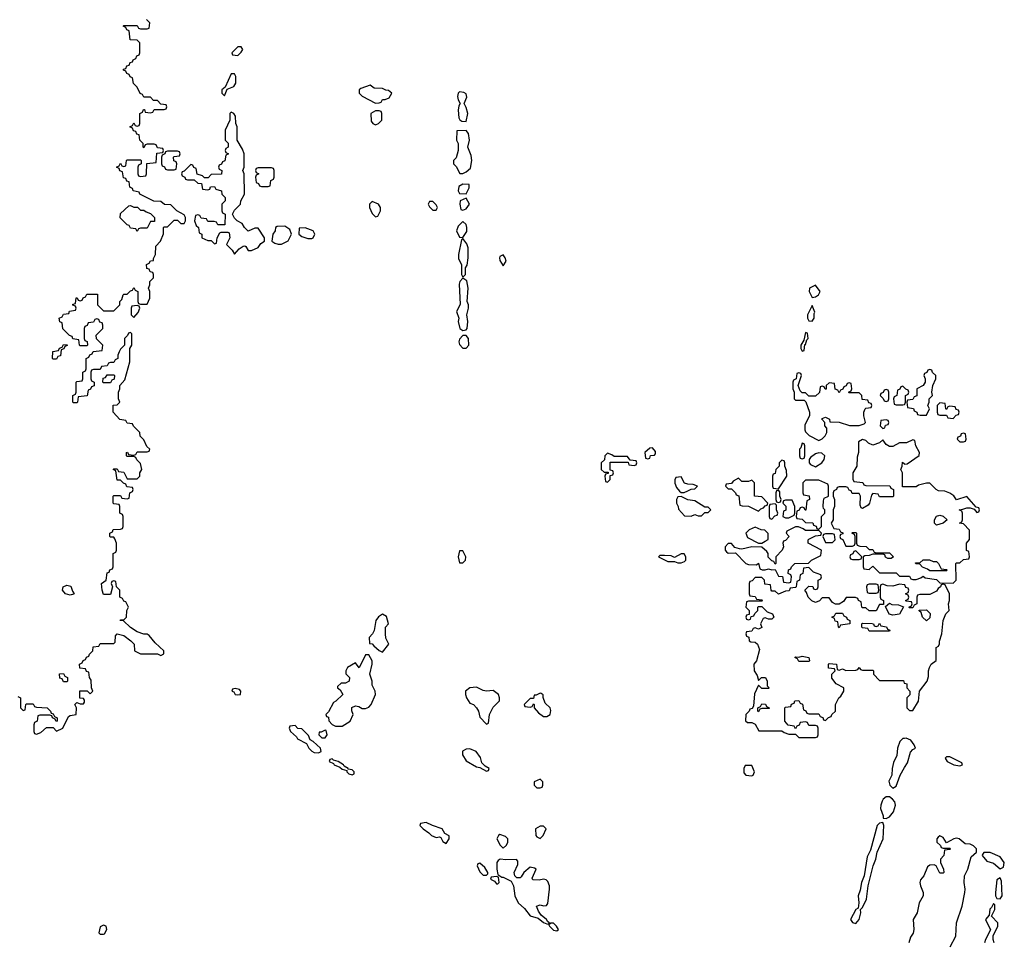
# Model space of a CAD drawing. Header units: inches. Extents: x 2701323 to 2964515, y 494916 to 722124.
# Tile 503 of 656: x 2884730 to 2890594, y 643914 to 649408. Entities that reach past the tile are written whole.
import ezdxf

# ---------------------------------------------------------------- set-up
doc = ezdxf.new("R2010")
doc.units = ezdxf.units.IN
doc.header["$MEASUREMENT"] = 0
doc.layers.add('C8684', color=7, linetype='Continuous')
doc.layers.add('C8694', color=7, linetype='Continuous')

msp = doc.modelspace()

# ---------------------------------------------------------------- linework, layer by layer
at = {"layer": 'C8684', "color": 2, "elevation": 2}
for points in [[(2884718, 645378), (2884734, 645370), (2884734, 645310), (2884750, 645294), (2884762, 645298), (2884766, 645330), (2884770, 645334), (2884810, 645334), (2884818, 645318), (2884830, 645314), (2884894, 645310), (2884914, 645290), (2884918, 645278), (2884930, 645274), (2884938, 645258), (2884954, 645250), (2884954, 645230), (2884948, 645228), (2884942, 645242), (2884926, 645250), (2884922, 645262), (2884910, 645266), (2884850, 645266), (2884838, 645262), (2884834, 645230), (2884818, 645222), (2884814, 645210), (2884814, 645170), (2884818, 645158), (2884830, 645154), (2884856.4, 645163.6), (2884890, 645194), (2884930, 645194), (2884950, 645172), (2884986, 645190), (2885021.2, 645258.8), (2885030, 645264.7), (2885066, 645270), (2885068, 645310), (2885058, 645330), (2885070, 645342), (2885090, 645334), (2885110, 645334), (2885116.4, 645343.6), (2885116.4, 645356.4), (2885110, 645366), (2885088, 645368), (2885089.1, 645410.9), (2885132, 645412), (2885150, 645394), (2885166, 645410), (2885158, 645430), (2885155.3, 645475.3), (2885146, 645490), (2885142, 645522), (2885127.3, 645527.3), (2885122, 645542), (2885087.3, 645547.3), (2885086, 645570), (2885102, 645578), (2885107.3, 645592.7), (2885122, 645598), (2885127.3, 645612.7), (2885142, 645618), (2885146, 645630), (2885166, 645650), (2885167.3, 645672.7), (2885202, 645678), (2885210, 645694), (2885290, 645694), (2885298, 645702), (2885300.4, 645739.6), (2885310, 645751.3), (2885350, 645741), (2885392, 645710), (2885412, 645690), (2885414, 645650), (2885450, 645632), (2885550, 645631.3), (2885570, 645622), (2885588, 645632), (2885588.7, 645650), (2885536.4, 645696.4), (2885500.4, 645740.4), (2885490, 645748), (2885470, 645748.7), (2885430, 645762), (2885389.1, 645789.1), (2885348, 645828), (2885328.7, 645830), (2885330, 645834), (2885350, 645834), (2885366, 645850), (2885368, 645890), (2885378, 645910), (2885362, 645942), (2885350, 645946), (2885342, 645962), (2885326, 645970), (2885326, 646010), (2885306, 646030), (2885302, 646062), (2885290, 646066), (2885278, 646062), (2885274, 646050), (2885282, 646030), (2885270, 645986), (2885230, 645986), (2885222, 646010), (2885218, 646050), (2885246, 646070), (2885250, 646114), (2885262, 646118), (2885267.3, 646132.7), (2885282, 646138), (2885286, 646150), (2885286, 646230), (2885302, 646238), (2885306, 646250), (2885306, 646290), (2885296.4, 646316.4), (2885290, 646326), (2885270, 646326), (2885266, 646330), (2885266, 646350), (2885282, 646358), (2885287.3, 646372.7), (2885330, 646374), (2885342, 646378), (2885346, 646390), (2885346, 646450), (2885342, 646462), (2885326, 646470), (2885326, 646510), (2885322, 646522), (2885290, 646526), (2885286, 646530), (2885286, 646570), (2885290, 646574), (2885330, 646574), (2885338, 646558), (2885370, 646554), (2885382, 646558), (2885386, 646590), (2885402, 646598), (2885406, 646610), (2885402, 646622), (2885367.3, 646627.3), (2885362, 646642), (2885347.3, 646647.3), (2885330, 646666), (2885310, 646666), (2885302, 646722), (2885286, 646730), (2885290, 646734), (2885310, 646734), (2885318, 646718), (2885350, 646714), (2885370, 646674), (2885430, 646674), (2885446, 646690), (2885446, 646710), (2885458, 646730), (2885450, 646766), (2885427.3, 646787.3), (2885422, 646802), (2885410, 646806), (2885370, 646806), (2885366, 646810), (2885366, 646830), (2885372.7, 646832.7), (2885378, 646818), (2885410, 646814), (2885422, 646818), (2885430, 646834), (2885490, 646834), (2885502, 646838), (2885506, 646850), (2885487.3, 646867.3), (2885470, 646906), (2885448, 646928), (2885446, 646950), (2885407.3, 646987.3), (2885402, 647002), (2885370, 647006), (2885362, 647022), (2885327.3, 647027.3), (2885286, 647070), (2885287.3, 647112.7), (2885310, 647114), (2885326, 647130), (2885318, 647150), (2885318, 647190), (2885326, 647210), (2885326, 647230), (2885356.4, 647263.6), (2885386, 647370), (2885386, 647450), (2885398, 647470), (2885398, 647538), (2885390, 647546), (2885378, 647542), (2885372.7, 647527.3), (2885354, 647510), (2885354, 647470), (2885330, 647446), (2885322, 647430), (2885314, 647410), (2885314, 647390), (2885298, 647382), (2885290, 647366), (2885270, 647366), (2885258, 647362), (2885250, 647346), (2885218, 647342), (2885210, 647326), (2885170, 647326), (2885158, 647322), (2885154, 647310), (2885154, 647270), (2885158, 647258), (2885174, 647250), (2885172.7, 647227.3), (2885158, 647222), (2885152.7, 647207.3), (2885138, 647202), (2885132.7, 647167.3), (2885078, 647162), (2885074, 647130), (2885070, 647126), (2885050, 647126), (2885046, 647130), (2885046, 647170), (2885062, 647178), (2885066, 647190), (2885066, 647250), (2885070, 647254), (2885102, 647258), (2885106, 647270), (2885106, 647310), (2885122, 647318), (2885126, 647330), (2885126, 647390), (2885142, 647398), (2885147.3, 647412.7), (2885162, 647418), (2885167.3, 647432.7), (2885222, 647438), (2885226, 647470), (2885188.4, 647508.4), (2885186, 647530), (2885226, 647570), (2885226, 647590), (2885222, 647602), (2885207.3, 647607.3), (2885202, 647622), (2885190, 647626), (2885178, 647622), (2885170, 647606), (2885138, 647602), (2885132.7, 647587.3), (2885118, 647582), (2885114, 647570), (2885114, 647510), (2885118, 647498), (2885132.7, 647492.7), (2885134, 647470), (2885130, 647466), (2885090, 647466), (2885086, 647470), (2885082, 647502), (2885047.3, 647507.3), (2885042, 647522), (2885027.3, 647527.3), (2884987.3, 647567.3), (2884982, 647602), (2884968.4, 647608.4), (2884966, 647630), (2884982, 647638), (2884990, 647654), (2885022, 647658), (2885027.3, 647672.7), (2885062, 647678), (2885066, 647690), (2885062, 647702), (2885047.3, 647707.3), (2885046, 647714), (2885062, 647718), (2885067.3, 647752.7), (2885072.7, 647752.7), (2885078, 647738), (2885090, 647734), (2885102, 647738), (2885107.3, 647752.7), (2885122, 647758), (2885130, 647774), (2885194, 647774), (2885194, 647710), (2885230, 647674), (2885290, 647674), (2885326, 647710), (2885326, 647730), (2885338, 647742), (2885346, 647770), (2885350, 647774), (2885370, 647774), (2885390, 647794), (2885402, 647798), (2885410, 647814), (2885418, 647798), (2885434, 647790), (2885434, 647730), (2885438, 647718), (2885450, 647714), (2885490, 647714), (2885506, 647750), (2885506, 647790), (2885498, 647810), (2885506, 647830), (2885506, 647850), (2885526, 647870), (2885526, 647890), (2885522, 647902), (2885507.3, 647907.3), (2885502, 647922), (2885487.3, 647927.3), (2885486, 647950), (2885502, 647958), (2885508.4, 647971.6), (2885526, 647974), (2885526, 647986), (2885538, 648010), (2885540.4, 648059.6), (2885568, 648090), (2885587.3, 648132.7), (2885586, 648170), (2885590, 648174), (2885610, 648174), (2885650, 648214), (2885670, 648214), (2885690, 648194), (2885710, 648194), (2885718, 648210), (2885718, 648230), (2885710, 648246), (2885666, 648270), (2885630, 648306), (2885592.7, 648307.3), (2885570, 648326), (2885528.4, 648328.4), (2885446, 648370), (2885442, 648382), (2885406, 648390), (2885402, 648402), (2885386, 648410), (2885382, 648442), (2885367.3, 648447.3), (2885362, 648462), (2885347.3, 648467.3), (2885342, 648502), (2885327.3, 648507.3), (2885322, 648522), (2885306, 648530), (2885322, 648538), (2885330, 648554), (2885338, 648538), (2885350, 648534), (2885362, 648538), (2885366, 648570), (2885370, 648574), (2885450, 648574), (2885454, 648570), (2885454, 648550), (2885438, 648542), (2885434, 648530), (2885434, 648490), (2885438, 648478), (2885450, 648474), (2885482, 648478), (2885486, 648490), (2885487.3, 648552.7), (2885542, 648558), (2885547.3, 648612.7), (2885582, 648618), (2885586, 648630), (2885582, 648642), (2885550, 648646), (2885542, 648662), (2885530, 648666), (2885490, 648666), (2885478, 648662), (2885470, 648646), (2885466, 648650), (2885466, 648670), (2885446, 648690), (2885442, 648722), (2885427.3, 648727.3), (2885422, 648742), (2885407.3, 648747.3), (2885402, 648762), (2885386, 648770), (2885402, 648778), (2885410, 648794), (2885418, 648778), (2885430, 648774), (2885442, 648778), (2885446, 648790), (2885446, 648850), (2885462, 648858), (2885467.3, 648872.7), (2885472.7, 648872.7), (2885478, 648858), (2885510, 648854), (2885522, 648858), (2885530, 648874), (2885590, 648874), (2885602, 648878), (2885606, 648890), (2885602, 648902), (2885570, 648906), (2885550, 648926), (2885527.3, 648927.3), (2885510, 648946), (2885470, 648946), (2885462, 648962), (2885448.4, 648968.4), (2885430, 649006), (2885407.3, 649027.3), (2885402, 649062), (2885387.3, 649067.3), (2885382, 649082), (2885367.3, 649087.3), (2885362, 649102), (2885347.3, 649107.3), (2885347.3, 649112.7), (2885362, 649118), (2885367.3, 649132.7), (2885382, 649138), (2885387.3, 649152.7), (2885402, 649158), (2885406, 649170), (2885422, 649178), (2885427.3, 649192.7), (2885442, 649198), (2885446, 649210), (2885446, 649270), (2885430, 649286), (2885387.3, 649287.3), (2885382, 649342), (2885367.3, 649347.3), (2885362, 649362), (2885346, 649370), (2885350, 649374), (2885430, 649374), (2885438, 649358), (2885450, 649354), (2885490, 649354), (2885502, 649358), (2885506, 649390), (2885486, 649410)], [(2890000, 647215.2), (2889990, 647226), (2889978, 647222), (2889972.7, 647207.3), (2889958, 647202), (2889954, 647170), (2889938, 647162), (2889934, 647150), (2889938, 647118), (2889950, 647114), (2889990, 647114), (2890000, 647117.3)], [(2890000, 646888.6), (2889970, 646888), (2889930, 646866), (2889910, 646866), (2889890, 646878), (2889870, 646906), (2889851.6, 646888.4), (2889810, 646874), (2889786, 646886), (2889770, 646902), (2889750, 646908.7), (2889724.7, 646895.3), (2889724.7, 646830), (2889716.9, 646803.1), (2889716, 646750), (2889692, 646710), (2889692.7, 646672.7), (2889698, 646658), (2889751.6, 646651.6), (2889758, 646638), (2889770, 646634), (2889911.6, 646631.6), (2889918, 646618), (2889934, 646610), (2889934, 646570), (2889930, 646566), (2889850, 646566), (2889842, 646582), (2889810, 646586), (2889803.6, 646576.4), (2889791.6, 646528.4), (2889783.6, 646516.4), (2889750, 646498), (2889742, 646502), (2889736.4, 646516.4), (2889738, 646570), (2889730, 646586), (2889687.3, 646587.3), (2889682, 646602), (2889670, 646606), (2889662, 646622), (2889650, 646626), (2889610, 646626), (2889598, 646622), (2889594, 646610), (2889578, 646602), (2889574, 646590), (2889574, 646570), (2889582, 646550), (2889582, 646510), (2889574, 646490), (2889574, 646430), (2889562, 646410), (2889578, 646378), (2889610, 646374), (2889618, 646358), (2889632.7, 646352.7), (2889632.7, 646347.3), (2889618, 646342), (2889614, 646330), (2889618, 646318), (2889632.7, 646312.7), (2889650, 646274), (2889690, 646274), (2889702, 646278), (2889706, 646290), (2889706, 646330), (2889702, 646342), (2889686, 646350), (2889690, 646354), (2889710, 646354), (2889714, 646350), (2889714, 646290), (2889718, 646278), (2889732.7, 646272.7), (2889771.2, 646271.1), (2889790, 646254), (2889810, 646254), (2889818, 646238), (2889830, 646234), (2889910, 646234), (2889934, 646210), (2889919.6, 646200.4), (2889900.4, 646200.4), (2889887.3, 646207.3), (2889882, 646222), (2889870, 646226), (2889810, 646226), (2889790, 646218), (2889763.6, 646216.4), (2889754, 646210), (2889754, 646150), (2889758, 646138), (2889790, 646134), (2889810, 646154), (2889850, 646114), (2889950, 646114), (2889970, 646094), (2890000, 646094)], [(2890000, 646627.1), (2889987.3, 646627.3), (2889988, 646710), (2889978, 646730), (2889986, 646750), (2889987.3, 646772.7), (2890000, 646763.5)], [(2890000, 646042.3), (2889970, 646046), (2889930, 646035.3), (2889896.4, 646036.4), (2889870, 646046), (2889858, 646042), (2889854, 646030), (2889854, 645970), (2889858, 645958), (2889874, 645950), (2889874, 645926), (2889850, 645926), (2889831.6, 645888.4), (2889790, 645888), (2889770, 645906), (2889750, 645906), (2889746, 645910), (2889742, 645942), (2889726, 645950), (2889722, 645962), (2889707.3, 645967.3), (2889652.7, 645967.3), (2889636.9, 645943.1), (2889610, 645928), (2889588.4, 645928.4), (2889570, 645938), (2889550, 645966), (2889510, 645966), (2889492.7, 645947.3), (2889470, 645938), (2889447.3, 645947.3), (2889426, 645970), (2889416.4, 645996.4), (2889406, 646010), (2889430, 646034), (2889452.7, 646032.7), (2889458, 646018), (2889470, 646014), (2889482, 646018), (2889486, 646030), (2889486, 646070), (2889502, 646078), (2889506, 646090), (2889502, 646102), (2889458, 646118), (2889430, 646146), (2889398, 646142), (2889394, 646110), (2889378, 646102), (2889374, 646070), (2889358, 646062), (2889354, 646030), (2889350, 646026), (2889318, 646022), (2889312.7, 646007.3), (2889290, 646006), (2889250, 645988), (2889230, 646006), (2889210, 646006), (2889206, 646010), (2889202, 646042), (2889167.3, 646047.3), (2889166, 646070), (2889150, 646086), (2889110, 646086), (2889092.7, 646067.3), (2889078, 646062), (2889074, 646050), (2889074, 645990), (2889078, 645978), (2889110, 645974), (2889118, 645958), (2889150, 645954), (2889154, 645950), (2889150, 645946), (2889070, 645946), (2889058, 645942), (2889054, 645910), (2889074, 645890), (2889074, 645866), (2889058, 645862), (2889054, 645850), (2889058, 645838), (2889070, 645834), (2889082, 645838), (2889086, 645854), (2889102, 645858), (2889107.3, 645872.7), (2889126, 645890), (2889126, 645910), (2889130, 645914), (2889150, 645914), (2889182, 645882), (2889214, 645870), (2889222, 645850), (2889210, 645838), (2889190, 645838), (2889170, 645846), (2889158, 645842), (2889142, 645810), (2889150, 645788), (2889130, 645778), (2889110, 645786), (2889098, 645782), (2889090, 645766), (2889058, 645762), (2889054, 645750), (2889058, 645738), (2889072, 645732), (2889074, 645710), (2889083.6, 645703.6), (2889110, 645701), (2889124.7, 645690), (2889136.9, 645656.9), (2889118, 645590), (2889102, 645570), (2889104.7, 645530), (2889122, 645502), (2889130, 645474), (2889148.4, 645491.6), (2889171.3, 645491.3), (2889182, 645470), (2889182, 645442), (2889194, 645430), (2889190, 645426), (2889150, 645426), (2889130, 645446), (2889106, 645394), (2889099.6, 645320.4), (2889092.7, 645307.3), (2889078, 645302), (2889074, 645290), (2889054, 645270), (2889052.7, 645232.7), (2889063.6, 645223.6), (2889090, 645222), (2889110, 645214), (2889132.7, 645172.7), (2889270, 645174), (2889283.6, 645163.6), (2889310, 645154), (2889350, 645154), (2889370, 645134), (2889470, 645134), (2889482, 645138), (2889486, 645150), (2889486, 645190), (2889482, 645202), (2889470, 645206), (2889430, 645206), (2889422, 645222), (2889410, 645226), (2889378, 645222), (2889372.7, 645207.3), (2889358, 645202), (2889350, 645186), (2889342, 645202), (2889307.3, 645207.3), (2889286, 645230), (2889286, 645310), (2889290, 645314), (2889322, 645318), (2889327.3, 645332.7), (2889342, 645338), (2889347.3, 645352.7), (2889370, 645354), (2889378, 645338), (2889392.7, 645332.7), (2889398, 645298), (2889412.7, 645292.7), (2889418, 645278), (2889430, 645274), (2889490, 645274), (2889498, 645258), (2889512.7, 645252.7), (2889518, 645238), (2889530, 645234), (2889547.3, 645252.7), (2889562, 645258), (2889566, 645270), (2889588, 645290), (2889588.8, 645331.1), (2889608, 645370), (2889620.4, 645379.6), (2889638, 645410), (2889638, 645430), (2889593.6, 645453.6), (2889567.3, 645487.3), (2889566, 645510), (2889586, 645530), (2889582, 645542), (2889547.3, 645547.3), (2889546, 645570), (2889550, 645574), (2889594, 645570), (2889598, 645538), (2889610, 645534), (2889630, 645542), (2889650, 645532), (2889710, 645534), (2889722, 645538), (2889730, 645551.3), (2889738, 645538), (2889750, 645534), (2889810, 645534), (2889814, 645530), (2889814, 645510), (2889850, 645474), (2889992.7, 645472.7), (2889998, 645458), (2890000, 645457.3)], [(2890000, 645128.3), (2889990, 645128), (2889971, 645109), (2889958.8, 645070), (2889953.4, 645026.6), (2889934.4, 644985.6), (2889926, 644950), (2889924.7, 644910), (2889906.4, 644873.6), (2889911.3, 644850), (2889930, 644831.3), (2889950, 644844.7), (2889974, 644910), (2890000, 644954.9)]]:
    msp.add_lwpolyline(points, dxfattribs=at)
for points in [[(2886050, 649246), (2886030, 649246), (2885994, 649210), (2885998, 649198), (2886030, 649194), (2886050, 649214), (2886058, 649230)], [(2886010, 649086), (2885990, 649086), (2885954, 649006), (2885934, 648990), (2885934, 648970), (2885950, 648954), (2885966, 648994), (2886006, 649010), (2886018, 649030), (2886018, 649070)], [(2886818, 649018), (2886761, 648999), (2886752, 648990), (2886752, 648970), (2886770, 648952), (2886850, 648912), (2886870, 648914), (2886882, 648918), (2886890, 648932), (2886907.3, 648932.7), (2886930, 648942), (2886946, 648970), (2886927.3, 648987.3), (2886910, 648988), (2886890, 648998), (2886840.4, 649000.4)], [(2887350, 648978), (2887342, 648970), (2887338, 648950), (2887342, 648930), (2887354, 648910), (2887345.4, 648894.6), (2887341, 648870), (2887344.7, 648824.7), (2887351.6, 648811.6), (2887363.6, 648803.6), (2887390, 648802), (2887399, 648850), (2887390, 648886), (2887378, 648910), (2887392.9, 648947.1), (2887390, 648966), (2887374.6, 648974.6)], [(2885990, 648858), (2885982, 648850), (2885982, 648810), (2885954, 648750), (2885954, 648690), (2885972, 648672), (2885971.6, 648648.4), (2885958, 648642), (2885954, 648630), (2885958, 648618), (2885974, 648610), (2885958, 648602), (2885952.7, 648567.3), (2885938, 648562), (2885932.7, 648547.3), (2885918, 648542), (2885914, 648530), (2885918, 648518), (2885934, 648510), (2885932.7, 648487.3), (2885870, 648486), (2885852.7, 648467.3), (2885830, 648466), (2885818, 648478), (2885787.3, 648487.3), (2885782, 648522), (2885767.3, 648527.3), (2885762, 648542), (2885750, 648546), (2885710, 648506), (2885698, 648502), (2885694, 648490), (2885698, 648478), (2885714, 648470), (2885718, 648458), (2885730, 648454), (2885770, 648454), (2885790, 648434), (2885812.7, 648432.7), (2885818, 648398), (2885850, 648394), (2885862, 648398), (2885867.3, 648412.7), (2885890, 648414), (2885898, 648398), (2885932, 648390), (2885934, 648370), (2885954, 648350), (2885954, 648330), (2885934, 648310), (2885934, 648270), (2885938, 648258), (2885954, 648250), (2885952.7, 648187.3), (2885910, 648186), (2885902, 648202), (2885887.3, 648207.3), (2885850, 648206), (2885842, 648222), (2885810, 648226), (2885802, 648242), (2885790, 648246), (2885778, 648242), (2885772, 648210), (2885782, 648182), (2885794, 648170), (2885798, 648138), (2885814, 648130), (2885814, 648110), (2885850, 648094), (2885870, 648094), (2885890, 648074), (2885902, 648078), (2885906, 648110), (2885922, 648138), (2885930, 648142), (2885970, 648142), (2885978, 648138), (2885982, 648110), (2885962, 648070), (2885996, 648036), (2886010, 648012), (2886036.4, 648043.6), (2886060.4, 648059.6), (2886070, 648062), (2886076.9, 648056.9), (2886090, 648034), (2886110, 648034), (2886150, 648052), (2886165.6, 648074.4), (2886188, 648090), (2886188, 648110), (2886150, 648166), (2886130, 648166), (2886090, 648148), (2886068, 648170), (2886055.3, 648195.3), (2886026, 648210), (2886010, 648226), (2885998, 648250), (2886010, 648274), (2886046, 648310), (2886048, 648330), (2886068, 648370), (2886066, 648490), (2886058, 648510), (2886066, 648530), (2886066, 648610), (2886056.4, 648636.4), (2886026, 648690), (2886026, 648770), (2886018, 648790), (2886014.6, 648834.6), (2886006, 648850)], [(2886870, 648866), (2886850, 648866), (2886822, 648850), (2886823.6, 648803.6), (2886834, 648790), (2886850, 648782), (2886866, 648790), (2886886, 648810), (2886886, 648850), (2886882, 648862)], [(2887388.4, 648748.4), (2887334, 648746), (2887331.6, 648691.6), (2887342, 648670), (2887342, 648630), (2887330, 648586), (2887314, 648570), (2887314, 648550), (2887330, 648534), (2887352, 648492), (2887370, 648491.3), (2887390, 648502), (2887415.5, 648524.5), (2887422.7, 648570), (2887418.6, 648598.6), (2887398, 648650), (2887408.7, 648690), (2887402, 648730)], [(2885670, 648626), (2885610, 648626), (2885598, 648622), (2885594, 648610), (2885578, 648602), (2885574, 648590), (2885574, 648550), (2885578, 648538), (2885592.7, 648532.7), (2885598, 648518), (2885610, 648514), (2885650, 648514), (2885662, 648518), (2885666, 648550), (2885662, 648562), (2885647.3, 648567.3), (2885646, 648590), (2885650, 648594), (2885682, 648598), (2885686, 648610), (2885682, 648622)], [(2886230, 648526), (2886150, 648526), (2886138, 648522), (2886134, 648510), (2886138, 648498), (2886154, 648490), (2886138, 648482), (2886134, 648470), (2886138, 648438), (2886152.7, 648432.7), (2886158, 648418), (2886170, 648414), (2886210, 648414), (2886222, 648418), (2886226, 648450), (2886242, 648458), (2886246, 648470), (2886246, 648510), (2886242, 648522)], [(2887370, 648428), (2887344.7, 648415.3), (2887342, 648390), (2887350, 648374), (2887390, 648372), (2887407.3, 648407.3), (2887406, 648426)], [(2886830, 648326), (2886814, 648310), (2886814, 648290), (2886830, 648254), (2886850, 648234), (2886862, 648238), (2886878, 648270), (2886878, 648290), (2886866, 648310)], [(2887190, 648326), (2887170, 648326), (2887162, 648310), (2887170, 648294), (2887190, 648274), (2887210, 648274), (2887218, 648290), (2887210, 648306)], [(2887390, 648346), (2887354, 648330), (2887352, 648310), (2887358, 648278), (2887370, 648274), (2887390, 648282), (2887408, 648310)], [(2885450, 648274), (2885470, 648274), (2885483.6, 648263.6), (2885510, 648254), (2885532, 648230), (2885532.7, 648207.3), (2885510, 648206), (2885490, 648166), (2885450, 648166), (2885438, 648162), (2885430, 648146), (2885422, 648162), (2885390, 648166), (2885382, 648182), (2885370, 648186), (2885328.4, 648228.4), (2885330, 648254), (2885380.4, 648299.6), (2885390, 648302), (2885410, 648292), (2885431.6, 648291.6)], [(2886310, 648178), (2886263.6, 648176.4), (2886254, 648170), (2886252, 648150), (2886238, 648130), (2886232, 648090), (2886250, 648078), (2886270, 648072), (2886290, 648072), (2886310, 648082), (2886328.4, 648091.6), (2886348, 648130), (2886338, 648158)], [(2886430, 648168), (2886394, 648166), (2886392, 648130), (2886410, 648118), (2886445.4, 648105.4), (2886470, 648104.7), (2886478, 648110), (2886488, 648130), (2886478, 648150)], [(2887370, 648206), (2887340.7, 648179.3), (2887331.3, 648150), (2887350, 648114), (2887370, 648112), (2887392.5, 648147.5), (2887394, 648170), (2887388.7, 648188.7)], [(2887370, 648106), (2887362, 648098), (2887342.8, 648010), (2887344, 647984), (2887362, 647950), (2887362, 647890), (2887370, 647874), (2887386, 647890), (2887386, 647930), (2887394.6, 647945.4), (2887401.2, 647990), (2887401.2, 648050), (2887392.9, 648072.9)], [(2887610, 648008), (2887590, 647998), (2887586.8, 647990), (2887590, 647974), (2887610, 647942), (2887628, 647970), (2887622, 647990)], [(2887370, 647868), (2887351.2, 647848.9), (2887346.4, 647833.6), (2887352.7, 647712.7), (2887332, 647670), (2887344.7, 647630), (2887341, 647610), (2887352, 647570), (2887370, 647558), (2887390, 647562), (2887395.3, 647570), (2887399, 647610), (2887394, 647650), (2887402, 647690), (2887402, 647710), (2887395.3, 647730), (2887401.2, 647810), (2887393.2, 647853.2)], [(2889470, 647828), (2889434, 647810), (2889432, 647790), (2889450, 647754), (2889470, 647758), (2889488, 647770), (2889498, 647790)], [(2885430, 647706), (2885398, 647702), (2885394, 647690), (2885394, 647650), (2885410, 647634), (2885436.4, 647663.6), (2885446, 647690), (2885442, 647702)], [(2889450, 647706), (2889422, 647650), (2889422, 647630), (2889430, 647614), (2889450, 647612), (2889462, 647630), (2889462, 647658), (2889466, 647666)], [(2887390, 647528), (2887370, 647528), (2887350, 647506), (2887346, 647490), (2887350, 647474), (2887370, 647451.3), (2887390, 647451.3), (2887404, 647470), (2887402, 647510)], [(2889410, 647546), (2889399.6, 647500.4), (2889382, 647470), (2889382, 647450), (2889390, 647434), (2889402, 647438), (2889406, 647474), (2889410, 647474), (2889418, 647502), (2889426, 647510), (2889422, 647542)], [(2884930, 647386), (2884926, 647390), (2884927.3, 647432.7), (2884962, 647438), (2884967.3, 647452.7), (2884982, 647458), (2884990, 647474), (2885012.7, 647472.7), (2885012.7, 647467.3), (2884998, 647462), (2884992.7, 647447.3), (2884978, 647442), (2884972.7, 647407.3), (2884958, 647402), (2884950, 647386)], [(2885230, 647246), (2885226, 647250), (2885227.3, 647272.7), (2885242, 647278), (2885250, 647294), (2885290, 647294), (2885294, 647290), (2885292.7, 647267.3), (2885278, 647262), (2885270, 647246)], [(2889370, 647306), (2889358, 647302), (2889354, 647270), (2889338, 647262), (2889334, 647250), (2889334, 647210), (2889342, 647190), (2889342, 647150), (2889350, 647142), (2889402, 647142), (2889412, 647132), (2889434, 647070), (2889434, 647050), (2889405.4, 646994.6), (2889405.4, 646965.4), (2889410, 646954), (2889431.6, 646931.6), (2889490, 646902), (2889510, 646912), (2889528, 646930), (2889538, 646950), (2889536.4, 646976.4), (2889526, 646990), (2889526, 647010), (2889508, 647030), (2889510, 647034), (2889530, 647042), (2889552, 647030), (2889554, 647014), (2889610, 647010.8), (2889671.2, 646991.1), (2889730, 646991.3), (2889759, 647001), (2889768, 647010), (2889758, 647050), (2889758, 647070), (2889766, 647090), (2889770, 647094), (2889802, 647098), (2889806, 647110), (2889802, 647122), (2889787.3, 647127.3), (2889782, 647142), (2889747.3, 647147.3), (2889746, 647170), (2889730, 647186), (2889670, 647186), (2889666, 647190), (2889682, 647198), (2889686, 647210), (2889682, 647242), (2889670, 647246), (2889658, 647242), (2889652.7, 647227.3), (2889638, 647222), (2889632.7, 647207.3), (2889618, 647202), (2889610, 647186), (2889602, 647202), (2889587.3, 647207.3), (2889582, 647242), (2889550, 647246), (2889534, 647230), (2889532.7, 647207.3), (2889527.3, 647207.3), (2889522, 647222), (2889510, 647226), (2889498, 647222), (2889492.7, 647187.3), (2889470, 647166), (2889430, 647166), (2889410, 647186), (2889390, 647186), (2889378, 647198), (2889366, 647230), (2889386, 647290), (2889382, 647302)], [(2889890, 647206), (2889878, 647202), (2889872.7, 647187.3), (2889858, 647182), (2889854, 647170), (2889872.7, 647152.7), (2889878, 647138), (2889890, 647134), (2889902, 647138), (2889906, 647150), (2889906, 647190), (2889902, 647202)], [(2889890, 647026), (2889858, 647022), (2889854, 646990), (2889870, 646974), (2889882, 646978), (2889887.3, 646992.7), (2889902, 646998), (2889906, 647010), (2889902, 647022)], [(2888498, 646858), (2888483.6, 646856.4), (2888454, 646830), (2888458, 646798), (2888470, 646794), (2888482, 646798), (2888487.3, 646812.7), (2888510, 646814), (2888516.4, 646823.6), (2888516.4, 646836.4)], [(2889390, 646886), (2889382, 646858), (2889374, 646850), (2889374, 646810), (2889378, 646798), (2889390, 646794), (2889402, 646798), (2889406, 646810), (2889406, 646870), (2889402, 646882)], [(2888230, 646826), (2888214, 646810), (2888212.7, 646787.3), (2888194, 646770), (2888194, 646730), (2888210, 646714), (2888234, 646714), (2888234, 646706), (2888218, 646702), (2888214, 646690), (2888218, 646658), (2888230, 646654), (2888246, 646670), (2888246, 646694), (2888262, 646698), (2888266, 646710), (2888262, 646722), (2888246, 646726), (2888247.3, 646772.7), (2888354, 646774), (2888358, 646758), (2888390, 646754), (2888402, 646758), (2888406, 646770), (2888402, 646782), (2888366, 646786), (2888350, 646806), (2888270, 646806), (2888256.4, 646816.4)], [(2889490, 646828), (2889470, 646822), (2889439.6, 646800.4), (2889432, 646790), (2889432, 646770), (2889439.6, 646759.6), (2889470, 646746), (2889508, 646770), (2889522, 646790), (2889526, 646810), (2889507.3, 646827.3)], [(2889270, 646786), (2889254, 646770), (2889254, 646750), (2889234, 646730), (2889230, 646706), (2889218, 646702), (2889214, 646690), (2889214, 646630), (2889218, 646618), (2889250, 646614), (2889298, 646690), (2889296.4, 646723.6), (2889286, 646750), (2889286, 646770), (2889282, 646782)], [(2888670, 646686), (2888638, 646682), (2888632.7, 646667.3), (2888632.7, 646647.3), (2888642, 646622), (2888659.6, 646599.6), (2888670, 646592), (2888687.3, 646592.7), (2888710, 646602), (2888728.4, 646611.6), (2888750, 646614), (2888766, 646630), (2888740.4, 646640.4), (2888710, 646642), (2888690, 646648.7)], [(2889010, 646678), (2888979.6, 646660.4), (2888970, 646646), (2888938, 646642), (2888934, 646630), (2888950, 646614), (2888970, 646614), (2888994, 646590), (2888998, 646578), (2889012.7, 646572.7), (2889018, 646518), (2889032.7, 646512.7), (2889070, 646512), (2889130, 646482), (2889144.7, 646495.3), (2889159, 646501), (2889170, 646514), (2889182, 646518), (2889186, 646530), (2889150, 646566), (2889106, 646570), (2889106, 646650), (2889090, 646666), (2889070, 646658), (2889030, 646658)], [(2889490, 646666), (2889410, 646666), (2889394, 646650), (2889394, 646590), (2889398, 646578), (2889432.7, 646572.7), (2889434, 646550), (2889418, 646542), (2889412.7, 646487.3), (2889407.3, 646487.3), (2889402, 646502), (2889390, 646506), (2889378, 646502), (2889372.7, 646487.3), (2889358, 646482), (2889354, 646450), (2889358, 646438), (2889390, 646434), (2889410, 646414), (2889452.7, 646412.7), (2889458, 646398), (2889472.7, 646392.7), (2889478, 646378), (2889490, 646374), (2889506, 646390), (2889506, 646450), (2889526, 646470), (2889526, 646490), (2889518, 646498), (2889515.3, 646510), (2889516.4, 646543.6), (2889522, 646558), (2889546, 646570), (2889546, 646630), (2889542, 646642)], [(2888670, 646568), (2888650, 646566), (2888642, 646550), (2888642, 646530), (2888652, 646510), (2888652.7, 646492.7), (2888690, 646454), (2888730, 646452), (2888750, 646462), (2888770, 646454), (2888790, 646454), (2888810, 646474), (2888830, 646474), (2888846, 646490), (2888830, 646506), (2888810, 646506), (2888750, 646542), (2888708.4, 646548.4)], [(2889250, 646606), (2889238, 646602), (2889234, 646590), (2889234, 646550), (2889238, 646538), (2889250, 646534), (2889262, 646538), (2889266, 646550), (2889258, 646570), (2889256.4, 646596.4)], [(2889230, 646526), (2889198, 646522), (2889194, 646510), (2889194, 646450), (2889198, 646438), (2889210, 646434), (2889227.3, 646452.7), (2889242, 646458), (2889246, 646470), (2889238, 646490), (2889238, 646518)], [(2889330, 646546), (2889290, 646546), (2889278, 646542), (2889274, 646530), (2889292, 646512), (2889292, 646488), (2889278, 646482), (2889274, 646450), (2889290, 646442), (2889310, 646442), (2889342, 646458), (2889346, 646470), (2889346, 646510)], [(2889350, 646388), (2889298, 646362), (2889294, 646350), (2889312, 646330), (2889290, 646306), (2889278, 646302), (2889274, 646290), (2889278, 646270), (2889271.2, 646248.9), (2889234, 646210), (2889234, 646170), (2889230, 646166), (2889222, 646182), (2889210, 646186), (2889188.4, 646208.4), (2889188, 646230), (2889180.4, 646240.4), (2889150, 646268), (2889090, 646269), (2889030, 646255.3), (2889016.4, 646256.4), (2888990, 646266), (2888970, 646288), (2888950, 646288), (2888932, 646270), (2888932, 646250), (2888939.6, 646239.6), (2888950, 646232), (2888992.7, 646232.7), (2889054, 646170), (2889070, 646164.7), (2889118, 646162), (2889131, 646171), (2889138, 646138), (2889152.7, 646132.7), (2889170, 646132), (2889190, 646138), (2889210, 646132), (2889230, 646134), (2889250, 646094), (2889272.7, 646092.7), (2889278, 646058), (2889310, 646054), (2889322, 646058), (2889326, 646090), (2889322, 646102), (2889306, 646110), (2889308.4, 646131.6), (2889322, 646138), (2889326, 646150), (2889346, 646170), (2889427.3, 646172.7), (2889446, 646190), (2889502, 646218), (2889506, 646250), (2889426, 646290), (2889426, 646310), (2889430, 646314), (2889470, 646334), (2889502, 646338), (2889506, 646350), (2889490, 646366), (2889410, 646366), (2889396.4, 646376.4), (2889367.3, 646387.3)], [(2889110, 646386), (2889074, 646370), (2889054, 646350), (2889065.4, 646325.4), (2889130, 646291.3), (2889150, 646291.3), (2889170, 646302), (2889188, 646312), (2889188.4, 646348.4), (2889168.7, 646368.7), (2889146, 646370)], [(2889570, 646346), (2889530, 646346), (2889518, 646342), (2889514, 646330), (2889530, 646294), (2889570, 646294), (2889586, 646310), (2889582, 646342)], [(2887370, 646246), (2887350, 646246), (2887341, 646210), (2887350, 646174), (2887370, 646174), (2887386, 646190), (2887388, 646210)], [(2888670, 646228), (2888630, 646206), (2888610, 646215.3), (2888570, 646218), (2888542, 646218), (2888534, 646210), (2888590, 646182), (2888630, 646182), (2888650, 646174), (2888670, 646174), (2888690, 646182), (2888698, 646190), (2888698, 646210), (2888687.3, 646227.3)], [(2889710, 646246), (2889698, 646242), (2889692.7, 646227.3), (2889678, 646222), (2889674, 646210), (2889678, 646198), (2889690, 646194), (2889730, 646194), (2889742, 646198), (2889746, 646210)], [(2885030, 645982), (2885002, 645990), (2884984, 646010), (2884988, 646030), (2885010, 646041), (2885035.3, 646035.3), (2885044.7, 646004.7), (2885054, 645990), (2885050, 645988)], [(2889830, 646046), (2889790, 646046), (2889778, 646042), (2889774, 646030), (2889778, 645998), (2889790, 645994), (2889830, 645994), (2889842, 645998), (2889846, 646010), (2889842, 646042)], [(2889930, 645862), (2889908.4, 645868.4), (2889886, 645914), (2889910, 645934), (2889924.7, 645924.7), (2889963.6, 645923.6), (2889992.7, 645912.7), (2889970, 645868)], [(2886890, 645868), (2886867.1, 645852.9), (2886851.3, 645830), (2886842, 645770), (2886832, 645750), (2886812, 645730), (2886814, 645694), (2886830, 645692), (2886838.8, 645678.8), (2886870, 645652), (2886890, 645642), (2886928, 645690), (2886910, 645726), (2886908, 645750), (2886908.7, 645790), (2886926, 645810), (2886913.6, 645853.6)], [(2889610, 645786), (2889606, 645790), (2889602, 645822), (2889587.3, 645827.3), (2889582, 645842), (2889566, 645850), (2889582, 645858), (2889590, 645874), (2889630, 645874), (2889638, 645858), (2889654, 645850), (2889658, 645838), (2889674, 645830), (2889674, 645810), (2889618, 645802)], [(2889790, 645766), (2889782, 645782), (2889750, 645786), (2889746, 645790), (2889746, 645810), (2889750, 645814), (2889807.3, 645812.7), (2889814, 645810), (2889818, 645798), (2889830, 645794), (2889842, 645798), (2889850, 645814), (2889858, 645798), (2889892.7, 645792.7), (2889898, 645778), (2889912.7, 645772.7), (2889910, 645766)], [(2886810, 645626), (2886790, 645626), (2886751.6, 645548.4), (2886730, 645578), (2886682, 645550), (2886672, 645530), (2886672.7, 645512.7), (2886694, 645490), (2886691.6, 645468.4), (2886670, 645458), (2886643.6, 645456.4), (2886622, 645438), (2886622, 645430), (2886638, 645418), (2886654, 645390), (2886612, 645350), (2886598, 645342), (2886570, 645286), (2886554, 645270), (2886558, 645258), (2886570, 645254), (2886572, 645232), (2886591.3, 645211.3), (2886610, 645202), (2886650, 645202), (2886698, 645230), (2886715.3, 645270), (2886707.3, 645292.7), (2886707.3, 645312.7), (2886730, 645322), (2886750, 645318), (2886770, 645306), (2886790, 645306.8), (2886810, 645314.8), (2886822.7, 645330), (2886848.7, 645390), (2886848, 645410), (2886830, 645446), (2886829, 645469), (2886815.3, 645510), (2886828.7, 645570), (2886828.7, 645590)], [(2889370, 645586), (2889362, 645602), (2889346, 645610), (2889350, 645614), (2889370, 645612), (2889390, 645618), (2889430, 645611), (2889434, 645590), (2889430, 645586)], [(2884990, 645466), (2884982, 645482), (2884970, 645486), (2884967.3, 645512.7), (2884990, 645514), (2884998, 645498), (2885014, 645490), (2885014, 645470), (2885010, 645466)], [(2886014, 645426), (2885998, 645422), (2885994, 645410), (2886004.7, 645404.7), (2886014, 645390), (2886030, 645386.8), (2886046, 645390), (2886048, 645410), (2886039, 645419)], [(2887450, 645432.7), (2887410, 645429), (2887384.7, 645410), (2887384.7, 645390), (2887391, 645370), (2887410, 645338), (2887432, 645330), (2887451.2, 645311.1), (2887462, 645290), (2887470, 645254), (2887510, 645214), (2887522, 645218), (2887528, 645270), (2887550, 645314), (2887587.3, 645352.7), (2887588, 645370), (2887582, 645390), (2887550, 645414), (2887510, 645409.2), (2887490, 645413.2)], [(2887830, 645398), (2887806, 645386), (2887794, 645386), (2887790, 645366), (2887770, 645366), (2887734, 645330), (2887738, 645318), (2887770, 645314), (2887782, 645318), (2887790, 645334), (2887794, 645330), (2887794, 645310), (2887819.6, 645279.6), (2887850, 645258), (2887870, 645258), (2887888.8, 645271.1), (2887893.6, 645293.6), (2887888.7, 645310), (2887859, 645339), (2887847.3, 645372.7), (2887847.3, 645387.3), (2887836.4, 645396.4)], [(2889130, 645286), (2889126, 645290), (2889126, 645310), (2889142, 645318), (2889150, 645334), (2889172.7, 645332.7), (2889178, 645318), (2889194, 645310), (2889194, 645306), (2889150, 645306), (2889138, 645302)], [(2886370, 645206), (2886338, 645202), (2886334, 645190), (2886342, 645170), (2886378, 645138), (2886385.4, 645125.4), (2886438, 645098), (2886452, 645070), (2886470, 645052), (2886483.6, 645043.6), (2886510, 645042), (2886526, 645050), (2886522, 645070), (2886478, 645110), (2886460.2, 645120.2), (2886450, 645146), (2886410, 645186), (2886387.3, 645187.3)], [(2886550, 645178), (2886526, 645166), (2886514, 645166), (2886512, 645150), (2886530, 645132), (2886550, 645132), (2886562, 645150), (2886554.6, 645174.6)], [(2887410, 645065.2), (2887390, 645064), (2887367.5, 645052.5), (2887366.8, 645030), (2887390, 644994.8), (2887450, 644958), (2887470, 644954), (2887510, 644934), (2887522, 644938), (2887526, 644950), (2887502, 644962), (2887483.1, 644983.1), (2887473.6, 645013.6), (2887449.3, 645049.3)], [(2886590, 645006), (2886578, 645002), (2886574, 644990), (2886598, 644978), (2886602, 644970), (2886636.9, 644956.9), (2886650, 644946), (2886678, 644938), (2886678, 644930), (2886690, 644918), (2886710, 644912), (2886722, 644918), (2886722, 644930), (2886710, 644942), (2886686, 644946), (2886686, 644950), (2886662, 644962), (2886658, 644970), (2886626, 644990), (2886598, 644998)], [(2889090, 644966), (2889050, 644966), (2889042, 644950), (2889043.6, 644923.6), (2889054, 644910), (2889090, 644904.7), (2889098, 644910), (2889106, 644930)], [(2887830, 644886), (2887794, 644870), (2887794, 644850), (2887802, 644842), (2887810, 644834), (2887830, 644834), (2887842, 644838), (2887846, 644850), (2887846, 644870)], [(2889910, 644779.3), (2889890, 644779.3), (2889873, 644767), (2889866, 644754), (2889858, 644730), (2889857.3, 644710), (2889872.7, 644667.3), (2889872.7, 644652.7), (2889890, 644651.3), (2889910, 644661), (2889933.2, 644690), (2889946, 644730), (2889941.2, 644750), (2889927.3, 644767.3)], [(2887150, 644628), (2887118, 644622), (2887114, 644610), (2887132, 644590), (2887166.4, 644566.4), (2887182, 644550), (2887210, 644538), (2887230, 644542), (2887238, 644538), (2887250, 644514), (2887270, 644502), (2887288, 644530), (2887287.3, 644547.3), (2887262, 644562), (2887246, 644590), (2887188.8, 644608.9)], [(2887850, 644606), (2887830, 644606), (2887802, 644590), (2887804.7, 644550), (2887810, 644542), (2887830, 644532), (2887848, 644550), (2887866, 644590)], [(2889870, 644628), (2889850, 644624), (2889836, 644610), (2889797.3, 644462.7), (2889776.8, 644423.2), (2889758.8, 644310), (2889742.8, 644270), (2889735.3, 644224.7), (2889724, 644190), (2889726.8, 644150), (2889723.6, 644116.4), (2889710, 644108.7), (2889678.8, 644050), (2889690, 644031.3), (2889710, 644026.8), (2889729.2, 644050), (2889739, 644090), (2889738, 644110), (2889750, 644122), (2889773.2, 644170), (2889784, 644250), (2889813.2, 644370), (2889829.2, 644410), (2889837.2, 644450), (2889873.2, 644530), (2889877.2, 644610)], [(2887590, 644555.3), (2887582, 644550), (2887572, 644530), (2887591.6, 644491.6), (2887610, 644474), (2887628.4, 644491.6), (2887638, 644510), (2887638, 644530), (2887623.1, 644543.1)], [(2887591.6, 644408.4), (2887579.6, 644400.4), (2887571.3, 644388.7), (2887571, 644350), (2887578, 644318), (2887602, 644302), (2887610, 644302), (2887658, 644278), (2887671.2, 644251.1), (2887678, 644190), (2887698, 644150), (2887736.3, 644116.3), (2887770, 644071.3), (2887816.9, 644056.9), (2887850, 644032), (2887870, 644024.7), (2887878, 644022), (2887886, 644030), (2887875.3, 644035.3), (2887868, 644050), (2887836.4, 644076.4), (2887820.2, 644100.2), (2887808.7, 644130), (2887830, 644138), (2887850, 644132), (2887867.3, 644132.7), (2887875.3, 644144.7), (2887886, 644230), (2887885.2, 644250), (2887875.5, 644275.5), (2887865.2, 644285.2), (2887850, 644289.2), (2887824.7, 644284.7), (2887786, 644286), (2887783.1, 644296.9), (2887806, 644350), (2887796.4, 644356.4), (2887770, 644362), (2887732, 644330), (2887716.9, 644303.1), (2887710, 644298), (2887690, 644298), (2887678, 644310), (2887675.3, 644330), (2887696.4, 644376.4), (2887696.4, 644396.4), (2887688, 644408), (2887625.2, 644405.2)], [(2887470, 644386), (2887458, 644382), (2887454, 644370), (2887470, 644334), (2887490, 644314), (2887510, 644314), (2887518, 644322), (2887518, 644330), (2887500.4, 644360.4)], [(2887570, 644306), (2887538, 644302), (2887534, 644290), (2887558, 644278), (2887570, 644262), (2887578, 644262), (2887586, 644270), (2887582, 644302)], [(2885230, 644015.3), (2885210, 644006), (2885202, 643970), (2885210, 643962), (2885230, 643962), (2885235.3, 643964.7), (2885248, 643990), (2885246, 644010)], [(2887910, 644028), (2887892.7, 644027.3), (2887882, 644018), (2887884.7, 644010), (2887910, 643986), (2887930, 643982), (2887938, 643990), (2887928, 644010)]]:
    msp.add_lwpolyline(points, close=True, dxfattribs=at)
at = {"layer": 'C8694', "color": 2, "elevation": 2}
for points in [[(2890150, 647326), (2890138, 647322), (2890132.7, 647307.3), (2890118, 647302), (2890114, 647290), (2890122, 647270), (2890122, 647250), (2890111.2, 647228.9), (2890074, 647210), (2890072.7, 647167.3), (2890058, 647162), (2890050, 647146), (2890018, 647142), (2890014, 647130), (2890018, 647098), (2890052.7, 647092.7), (2890058, 647078), (2890074, 647070), (2890078, 647058), (2890092.7, 647052.7), (2890130, 647054), (2890148, 647090), (2890138, 647110), (2890146, 647130), (2890146, 647150), (2890166, 647170), (2890162, 647190), (2890168, 647230), (2890186, 647270), (2890186, 647290), (2890167.3, 647307.3), (2890162, 647322)], [(2890210, 647126), (2890194, 647110), (2890194, 647070), (2890198, 647058), (2890210, 647054), (2890250, 647054), (2890258, 647038), (2890290, 647034), (2890307.3, 647052.7), (2890322, 647058), (2890326, 647070), (2890322, 647082), (2890307.3, 647087.3), (2890302, 647102), (2890270, 647106), (2890258, 647102), (2890250, 647086), (2890246, 647090), (2890242, 647122)], [(2890350, 646946), (2890338, 646942), (2890332.7, 646927.3), (2890318, 646922), (2890314, 646910), (2890330, 646894), (2890350, 646894), (2890362, 646898), (2890366, 646910), (2890362, 646942)], [(2890190, 646398), (2890178, 646410), (2890179, 646430), (2890190, 646452), (2890210, 646458), (2890230, 646451.3), (2890254, 646430), (2890230, 646409)], [(2890170, 646182), (2890190, 646182), (2890202, 646170), (2890218, 646138), (2890250, 646134), (2890254, 646130), (2890250, 646126), (2890150, 646126), (2890136.4, 646136.4), (2890107.3, 646147.3), (2890090, 646166), (2890067.3, 646167.3), (2890066, 646174), (2890090, 646174), (2890111.6, 646191.6), (2890148.4, 646191.6)], [(2890130, 645828.7), (2890106, 645850), (2890098, 645878), (2890087.3, 645887.3), (2890087.3, 645892.7), (2890130, 645894), (2890151.6, 645871.6), (2890150, 645846)], [(2890270, 645018), (2890250, 645018), (2890242, 645010), (2890254, 644990), (2890294, 644970), (2890330, 644964.7), (2890346, 644970), (2890342, 644982)], [(2890510, 644448.7), (2890472, 644448), (2890463.6, 644436.4), (2890462, 644430), (2890490, 644398), (2890530, 644386), (2890570, 644352), (2890590, 644362), (2890594, 644390), (2890570, 644422)], [(2890570, 644298), (2890550, 644286), (2890541, 644210), (2890542, 644190), (2890550, 644174), (2890570, 644172), (2890582, 644190), (2890577.2, 644277.2)]]:
    msp.add_lwpolyline(points, close=True, dxfattribs=at)
for points in [[(2890000, 647117.3), (2890002, 647118), (2890006, 647130), (2890006, 647170), (2890022, 647178), (2890026, 647190), (2890022, 647202), (2890007.3, 647207.3), (2890000, 647215.2)], [(2890000, 646763.5), (2890002, 646762), (2890016.4, 646763.6), (2890087.3, 646812.7), (2890088, 646830), (2890068, 646870), (2890062, 646902), (2890050, 646906), (2890011.2, 646888.9), (2890000, 646888.6)], [(2890000, 646094), (2890030, 646094), (2890038, 646078), (2890050, 646074), (2890070, 646074), (2890096.4, 646083.6), (2890110, 646094), (2890123.6, 646083.6), (2890190, 646074), (2890210, 646054), (2890290, 646052), (2890308, 646070), (2890306, 646170), (2890310, 646174), (2890330, 646174), (2890350, 646194), (2890382, 646198), (2890386, 646210), (2890382, 646242), (2890368, 646248), (2890368, 646290), (2890387.3, 646312.7), (2890387.3, 646367.3), (2890350, 646406), (2890328, 646410), (2890342, 646418), (2890346, 646430), (2890346, 646470), (2890342, 646482), (2890326, 646490), (2890347.3, 646492.7), (2890370, 646502), (2890390, 646502), (2890414, 646494), (2890430, 646474), (2890442, 646478), (2890446, 646490), (2890442, 646502), (2890426, 646506), (2890370, 646568), (2890310, 646548.7), (2890292.9, 646572.9), (2890270, 646588.7), (2890240.4, 646600.4), (2890202, 646602), (2890188, 646610), (2890150, 646648), (2890130, 646648.7), (2890083.6, 646636.4), (2890070, 646626), (2890000, 646627.1)], [(2890000, 645457.3), (2890012.7, 645452.7), (2890014, 645430), (2890032, 645410), (2890031.6, 645388.4), (2890014, 645370), (2890014, 645310), (2890030, 645294), (2890050, 645294), (2890082, 645350), (2890088, 645410), (2890135.3, 645470), (2890143.1, 645496.9), (2890142, 645530), (2890148, 645550), (2890158, 645570), (2890187.3, 645592.7), (2890188, 645670), (2890202, 645678), (2890208, 645692), (2890208, 645708), (2890222, 645750), (2890229.1, 645830.9), (2890246, 645870), (2890266, 645890), (2890262, 645930), (2890268, 645950), (2890268, 645990), (2890242, 646042), (2890230, 646046), (2890218, 646042), (2890214, 646030), (2890199.6, 646020.4), (2890190, 646006), (2890150, 645986), (2890090, 645986), (2890078, 645982), (2890074, 645970), (2890074, 645930), (2890058, 645922), (2890050, 645906), (2890030, 645906), (2890026, 645910), (2890042, 645918), (2890046, 645930), (2890042, 645942), (2890010, 645946), (2890006, 645950), (2890022, 645958), (2890026, 645970), (2890022, 645982), (2890006, 645990), (2890022, 645998), (2890026, 646010), (2890022, 646022), (2890007.3, 646027.3), (2890002, 646042), (2890000, 646042.3)], [(2890000, 644954.9), (2890016.5, 644983.5), (2890034.6, 645045.4), (2890050, 645062), (2890066, 645070), (2890058, 645090), (2890037.2, 645117.2), (2890010, 645128.7), (2890000, 645128.3)], [(2890272.1, 643887.9), (2890305.2, 643950), (2890309.5, 644030), (2890343.7, 644130), (2890358, 644210), (2890360.9, 644230), (2890354, 644270), (2890357.2, 644310), (2890376, 644350), (2890397.2, 644422.8), (2890428.4, 644451.6), (2890428.7, 644470), (2890410, 644488.7), (2890390, 644499), (2890360.4, 644500.4), (2890326, 644530), (2890310, 644534), (2890294, 644530), (2890250, 644506), (2890230, 644538), (2890210, 644548), (2890199.6, 644540.4), (2890192, 644530), (2890192, 644510), (2890214, 644490), (2890218, 644478), (2890230, 644474), (2890270, 644474), (2890274, 644470), (2890270, 644466), (2890238, 644462), (2890234, 644430), (2890214, 644410), (2890214, 644390), (2890232, 644350), (2890234, 644330), (2890230, 644326), (2890210, 644326), (2890188.7, 644368.7), (2890175.3, 644375.3), (2890150, 644374), (2890137.3, 644362.7), (2890114.8, 644310), (2890094.4, 644285.6), (2890090.8, 644270), (2890094, 644250), (2890110.8, 644210), (2890110.8, 644190), (2890086, 644150), (2890074.8, 644090), (2890051.3, 644050), (2890054.8, 643990), (2890050.8, 643969.2), (2890035.3, 643944.7), (2890026, 643910)], [(2890534, 643910), (2890528.4, 643931.6), (2890528, 643952), (2890555.3, 644010), (2890555.3, 644030), (2890518, 644070), (2890538, 644110), (2890538, 644138), (2890530, 644146), (2890518, 644122), (2890507.9, 644112.1), (2890504.7, 644075.3), (2890482, 644050), (2890512, 643988), (2890481, 643930), (2890476, 643910)]]:
    msp.add_lwpolyline(points, dxfattribs=at)

doc.saveas('drawing.dxf')
